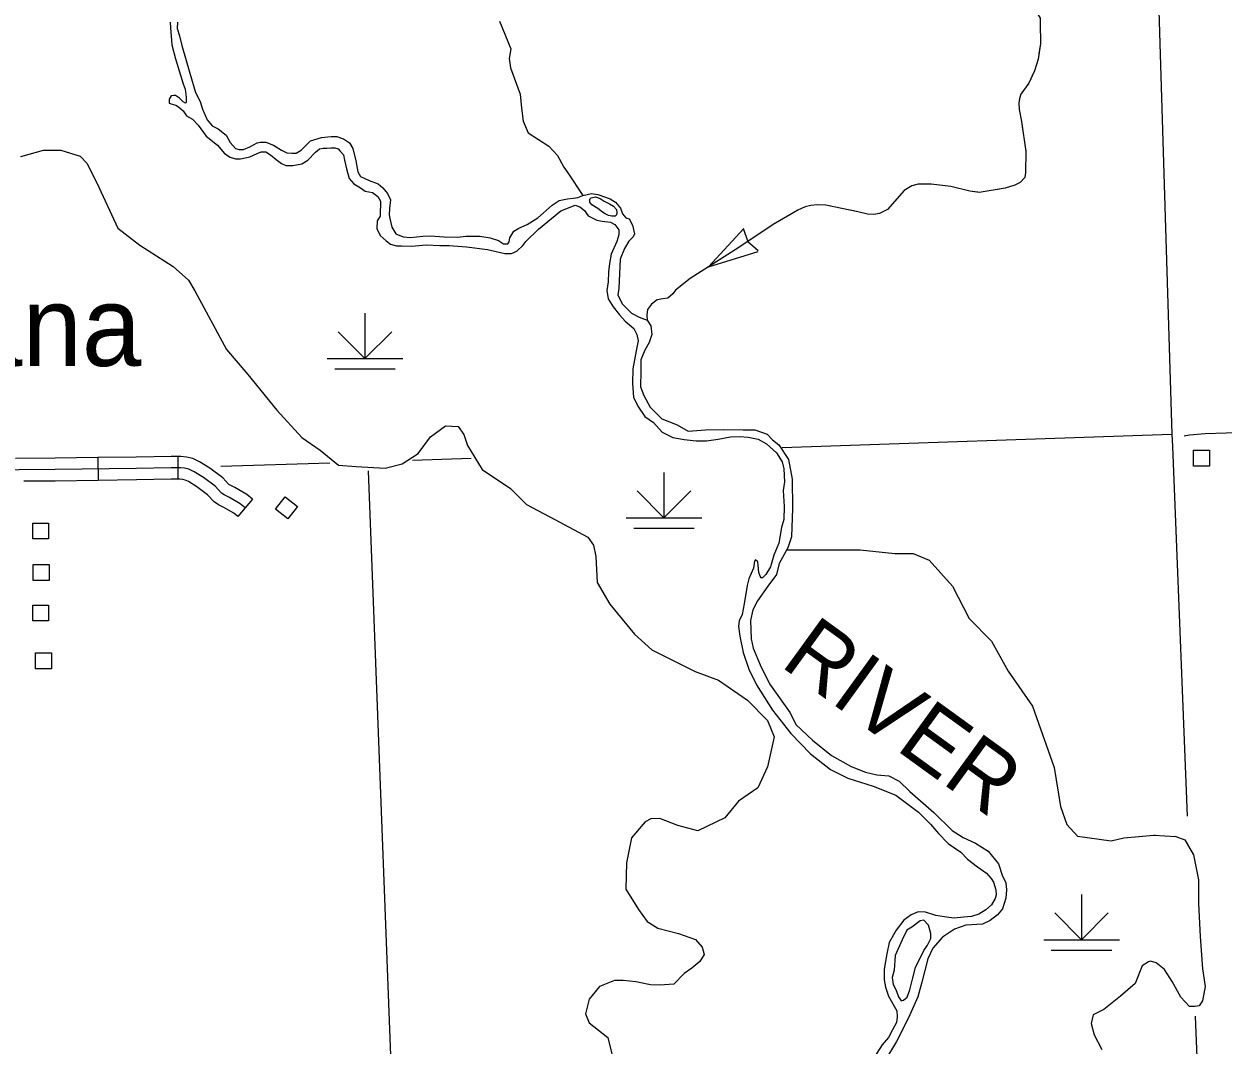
# Model space of a CAD drawing. Extents: x 1084508 to 1142749, y 1057638 to 1093403.
# Drawn here: x 1133393 to 1135881, y 1080063 to 1082182 of the extents above; entities that cross this region are included whole.
import ezdxf

# ---------------------------------------------------------------- set-up
doc = ezdxf.new("R2010")
doc.units = 0
for name, color, linetype in [('Level 24', 7, 'Continuous'), ('Level 32', 7, 'Continuous'), ('Level 35', 7, 'Continuous'), ('Level 4', 7, 'Continuous'), ('Level 43', 7, 'Continuous'), ('Level 44', 7, 'Continuous'), ('Level 47', 7, 'Continuous'), ('Level 5', 7, 'Continuous'), ('Level 56', 7, 'Continuous')]:
    doc.layers.add(name, color=color, linetype=linetype)

msp = doc.modelspace()

# ---------------------------------------------------------------- linework, layer by layer
at = {"layer": 'Level 32'}
for p, q in [((1133546.6, 1081281.9), (1133547.3, 1081234.8)), ((1133712.9, 1081284.3), (1133712.3, 1081237.2)), ((1133867.4, 1081195.5), (1133837, 1081159.6))]:
    msp.add_line(p, q, dxfattribs=at)
for points in [[(1137397.9, 1081381.9), (1136877.9, 1081362.4), (1136604.8, 1081358.6), (1136432.6, 1081349.8), (1136371, 1081347.4), (1136321.5, 1081344.5), (1136230.8, 1081345), (1136202.7, 1081343.5), (1136184.7, 1081341.6), (1136162.9, 1081338.2), (1136135.3, 1081331.4), (1136120.2, 1081328.5), (1136100.3, 1081326.5), (1136062.5, 1081326.5), (1136012.5, 1081328), (1135964.5, 1081331.9), (1135937.8, 1081334.3), (1135921.4, 1081334.3), (1135887.4, 1081332.8), (1135844.1, 1081331.4), (1135811.6, 1081328.5), (1135800.4, 1081326.5)], [(1133546.6, 1081281.9), (1133457.9, 1081280.5), (1133375.6, 1081280.1)], [(1133712.9, 1081284.3), (1133698.5, 1081284.5), (1133626, 1081283.1), (1133546.6, 1081281.9)], [(1133867.4, 1081195.5), (1133855.8, 1081205.3), (1133830.7, 1081220.2), (1133820.1, 1081225.4), (1133818.6, 1081226.3), (1133805.7, 1081240.2), (1133778.7, 1081260.4), (1133757.5, 1081273.4), (1133743.5, 1081280.2), (1133730.3, 1081283.2), (1133719.1, 1081284.2), (1133712.9, 1081284.3)], [(1133852.2, 1081177.6), (1133842.1, 1081186.1), (1133819.5, 1081199.4), (1133808.4, 1081204.8), (1133803.3, 1081208.2), (1133789.9, 1081222.6), (1133765.5, 1081240.9), (1133746.2, 1081252.7), (1133735.6, 1081257.9), (1133726.6, 1081259.9), (1133717.9, 1081260.7), (1133698.6, 1081261), (1133626.4, 1081259.5), (1133458.1, 1081257), (1133383.6, 1081256.6), (1133360.7, 1081256.2), (1133338.2, 1081255.6), (1133317.2, 1081253.5), (1133304.7, 1081251.4), (1133300.6, 1081249.8)], [(1133712.3, 1081237.2), (1133698.6, 1081237.4), (1133626.8, 1081236), (1133547.3, 1081234.8)], [(1133837, 1081159.6), (1133828.5, 1081166.8), (1133808.3, 1081178.7), (1133796.8, 1081184.3), (1133788, 1081190), (1133774.1, 1081205), (1133752.2, 1081221.4), (1133734.8, 1081232.1), (1133727.7, 1081235.5), (1133722.9, 1081236.6), (1133716.7, 1081237.2), (1133712.3, 1081237.2)], [(1133547.3, 1081234.8), (1133458.4, 1081233.4), (1133393.4, 1081233.1)]]:
    msp.add_lwpolyline(points, dxfattribs=at)
at = {"layer": 'Level 35'}
for points in [[(1133696.7, 1082185.9), (1133697.6, 1082173.9), (1133699.9, 1082139), (1133707.7, 1082110), (1133717.9, 1082075.9), (1133723.8, 1082057.5), (1133728, 1082046.4), (1133729.8, 1082030.3), (1133729.8, 1082019.3), (1133728.4, 1082017.9), (1133723.4, 1082020.2), (1133716, 1082028), (1133707.7, 1082033.5), (1133704.1, 1082033.5), (1133698.5, 1082032.6), (1133694.4, 1082026.2), (1133694.9, 1082017.4), (1133698.5, 1082016), (1133708.7, 1082013.3), (1133714.2, 1082010.1), (1133723.4, 1082001.8), (1133730.3, 1081991.7), (1133742.7, 1081984.3), (1133754.6, 1081972.3), (1133771.7, 1081949.3)], [(1133712.2, 1082185.8), (1133711.4, 1082172.9), (1133716.3, 1082157.6), (1133721.1, 1082137.4), (1133737.2, 1082080.1), (1133749.3, 1082039.8), (1133759, 1082021.3), (1133763.8, 1082005.1), (1133773.5, 1081983), (1133784, 1081970.9), (1133796.1, 1081964.4), (1133813, 1081951.5), (1133821, 1081936.2), (1133832.3, 1081923.3), (1133839.6, 1081921.7), (1133848.5, 1081921.7), (1133862.2, 1081927.3), (1133877.5, 1081935.4), (1133883.9, 1081937), (1133895.2, 1081937), (1133911.3, 1081930.5), (1133927.4, 1081920), (1133938.7, 1081914.4), (1133949.2, 1081913.6), (1133958.1, 1081913.6), (1133968.6, 1081920), (1133987.9, 1081939.4)], [(1133771.7, 1081949.3), (1133795.1, 1081930.5), (1133809.4, 1081913), (1133821.3, 1081905.6), (1133832.4, 1081901.9), (1133842.5, 1081901.9), (1133861.8, 1081906.1), (1133877, 1081913), (1133885.2, 1081916.7), (1133894.9, 1081916.7), (1133905, 1081910.7), (1133916.5, 1081901), (1133928, 1081892.3), (1133936.7, 1081888.6), (1133951.5, 1081888.1), (1133969.9, 1081891.4), (1133982.3, 1081899.2), (1133997.9, 1081915.7), (1134006.2, 1081922.6), (1134014, 1081924), (1134021.4, 1081924), (1134030.1, 1081924.9), (1134038.4, 1081924.9), (1134045.3, 1081922.6), (1134049.4, 1081918), (1134056.3, 1081910.2), (1134058.1, 1081899.2), (1134062.7, 1081881.2), (1134068.3, 1081861.5), (1134077.6, 1081850.4), (1134091.8, 1081841.7), (1134101, 1081835.2), (1134116.2, 1081832.5), (1134127.7, 1081824.2), (1134133.2, 1081814.1), (1134133.2, 1081804.4), (1134132.7, 1081794.3), (1134132.7, 1081783.2), (1134125.8, 1081773.1), (1134125.4, 1081757.5), (1134132.3, 1081743.2), (1134144.7, 1081732.2), (1134153.9, 1081725.3), (1134166.3, 1081721.6), (1134176.9, 1081721.6), (1134197.1, 1081721.1), (1134227.5, 1081723.4), (1134256, 1081722), (1134275.7, 1081722.5), (1134311.6, 1081719.7), (1134355.3, 1081714.2), (1134391.2, 1081705.5)], [(1133987.9, 1081939.4), (1134010.5, 1081946.7), (1134030.6, 1081948.3), (1134042.7, 1081948.3), (1134056.4, 1081943.4), (1134068.5, 1081935.4), (1134075.8, 1081923.3), (1134082.2, 1081898.3), (1134086.2, 1081874.9), (1134091.9, 1081865.2), (1134109.6, 1081857.1), (1134128.2, 1081849.9), (1134137.8, 1081841.8), (1134147.5, 1081830.5), (1134154, 1081816.8), (1134151.5, 1081799.1), (1134150.7, 1081786.2), (1134152.3, 1081778.1), (1134156.4, 1081760.4), (1134165.2, 1081746.7), (1134179.8, 1081740.5), (1134194.3, 1081738.9), (1134220.9, 1081741.3), (1134236.2, 1081742.1), (1134265.2, 1081740.5), (1134292.6, 1081739.7), (1134310.3, 1081741.3), (1134339.4, 1081741.3), (1134360.3, 1081738.1), (1134378, 1081732.5), (1134388.5, 1081726), (1134397.4, 1081726), (1134399.8, 1081730), (1134401.4, 1081738.1), (1134409.5, 1081751.8), (1134420, 1081758.3), (1134437.1, 1081765.5), (1134459.6, 1081780), (1134489.4, 1081805.9), (1134504, 1081815.5), (1134520.9, 1081818.8), (1134533, 1081820.4), (1134542.6, 1081822), (1134553.1, 1081826), (1134570.9, 1081830), (1134583.8, 1081828.4), (1134609.7, 1081818.8), (1134620.6, 1081812.2), (1134631.3, 1081799.4), (1134635.3, 1081788.1), (1134641.8, 1081780), (1134649.1, 1081777.6)], [(1134583.7, 1081799.1), (1134571.2, 1081806.8), (1134567.2, 1081812), (1134567.2, 1081818.1), (1134570, 1081821.3), (1134579.3, 1081822.9), (1134588.9, 1081820.1), (1134597, 1081814.1), (1134608.3, 1081808.8), (1134616.7, 1081803.6), (1134622.4, 1081796.7), (1134623.2, 1081790.7), (1134622.4, 1081785.8), (1134619.6, 1081783.4), (1134613.1, 1081783), (1134605.9, 1081784.2), (1134599, 1081788.3), (1134593.4, 1081791.5), (1134583.7, 1081799.1)], [(1134391.2, 1081705.5), (1134399.4, 1081705.5), (1134404.5, 1081705.5), (1134410, 1081707.8), (1134416.5, 1081711.5), (1134428.4, 1081722.5), (1134434.4, 1081730.8), (1134461.2, 1081756.1), (1134507.1, 1081794.3), (1134536.6, 1081805.8), (1134546.7, 1081802.6), (1134556.3, 1081795.2), (1134563.7, 1081783.7), (1134581.6, 1081774.5), (1134593.1, 1081772.7), (1134610.1, 1081770.4), (1134618.9, 1081765.8), (1134627.2, 1081754.7), (1134627.2, 1081744.6), (1134623.5, 1081730.8), (1134611.5, 1081704.1), (1134608.3, 1081685.2), (1134606, 1081667.8), (1134605.5, 1081646.6), (1134602.8, 1081628.7), (1134605.5, 1081611.6), (1134615.7, 1081595.1), (1134629, 1081578.5), (1134640.5, 1081565), (1134658.9, 1081549.8), (1134664.9, 1081537.4), (1134667.6, 1081524.5), (1134663.5, 1081503.8), (1134656.6, 1081466.1), (1134656.1, 1081435.7), (1134658, 1081407.2), (1134667, 1081389.1), (1134681.7, 1081367), (1134699.2, 1081355.1), (1134717.6, 1081334.8), (1134739.7, 1081323.8), (1134763.1, 1081319.6), (1134788, 1081316.9), (1134809.6, 1081316.9), (1134833.5, 1081320.5), (1134859.2, 1081325.1), (1134878.5, 1081325.6), (1134895.6, 1081324.2), (1134916.3, 1081320.5), (1134933.7, 1081310.4)], [(1134649.1, 1081777.6), (1134656.2, 1081764.1), (1134659.9, 1081746.3), (1134657.1, 1081740.5), (1134648.2, 1081730.9), (1134639.4, 1081716.3), (1134630.5, 1081693.8), (1134628.9, 1081663.9), (1134627.3, 1081633.3), (1134625.7, 1081619.6), (1134634.5, 1081601), (1134653.9, 1081581.7), (1134670, 1081573.6), (1134686.1, 1081567.1), (1134694.2, 1081555.8), (1134695.8, 1081537.3), (1134690.2, 1081520.8), (1134681.3, 1081504.7), (1134673.2, 1081484.6), (1134673.2, 1081462), (1134672.4, 1081428.9), (1134679.7, 1081411.2), (1134692.6, 1081387), (1134716.8, 1081362.8), (1134748.2, 1081349.9), (1134771.6, 1081337), (1134807, 1081339.4), (1134844.9, 1081340.2), (1134885.2, 1081339.4), (1134909.4, 1081339.4), (1134935.2, 1081330.5), (1134946.5, 1081319.2), (1134959.7, 1081308.7), (1134979.2, 1081277.9), (1134986.8, 1081237.2), (1134988.1, 1081176.2), (1134985.5, 1081117.7), (1134977.9, 1081094.5), (1134960.2, 1081062.3), (1134954.6, 1081039.7), (1134936.8, 1081015.5), (1134915.1, 1080984.9), (1134905.4, 1080966.3), (1134900.5, 1080943.6), (1134902.2, 1080905.7), (1134906.2, 1080886.3), (1134920.7, 1080851.6), (1134940, 1080812.1), (1134982.8, 1080752.4), (1134994.9, 1080728.2)], [(1134745.4, 1081629.4), (1134739.8, 1081621.8), (1134729.1, 1081612.7), (1134718.8, 1081611.5), (1134706.9, 1081609.5), (1134695, 1081600.8), (1134686.7, 1081589.3), (1134685.9, 1081577.4), (1134686.1, 1081567.1)], [(1134933.7, 1081310.4), (1134954.4, 1081292), (1134966.4, 1081273.2), (1134969.6, 1081258.9), (1134971.4, 1081231.8), (1134968.2, 1081213.4), (1134970.4, 1081180.5), (1134970, 1081153.8), (1134964.9, 1081136.8), (1134959.8, 1081104.6), (1134948.8, 1081079.7), (1134942.4, 1081055.4), (1134932.7, 1081039.7), (1134925.4, 1081032.4), (1134923.1, 1081032.4), (1134920.8, 1081036), (1134918, 1081043.4), (1134916.6, 1081058.6), (1134916.2, 1081065.9), (1134911.1, 1081070.1), (1134908.8, 1081066.9), (1134907, 1081052.6), (1134897.3, 1081030.5), (1134893.6, 1081016.7), (1134887.7, 1080978.5), (1134883.5, 1080956.4), (1134877.1, 1080943.4), (1134875.7, 1080931.5), (1134878.5, 1080911.7), (1134885.4, 1080877.6), (1134897.3, 1080843.1), (1134913.4, 1080810.5), (1134946.5, 1080757.6), (1134984.5, 1080709.6), (1135025, 1080667.3), (1135066.8, 1080634.6), (1135102.7, 1080616.7), (1135155.1, 1080600.1), (1135202.5, 1080581.3), (1135248.9, 1080546.3), (1135274.2, 1080521), (1135290.8, 1080501.6), (1135311.1, 1080481.3), (1135337.3, 1080463.4), (1135351.1, 1080448.2), (1135371.8, 1080432.6), (1135390.2, 1080419.2), (1135400.3, 1080408.6), (1135404.9, 1080400.8), (1135409.9, 1080385.2), (1135410.4, 1080374.6), (1135408.1, 1080367.2)], [(1134994.9, 1080728.2), (1135029.5, 1080695.2), (1135069, 1080663.7), (1135109.3, 1080641.1), (1135139.3, 1080629), (1135162.7, 1080623.4), (1135187.7, 1080621.8), (1135209.4, 1080610.5), (1135231.2, 1080588.7), (1135281.2, 1080545.2), (1135319.1, 1080508.1), (1135341.6, 1080493.6), (1135367.4, 1080481.5), (1135394, 1080465.3), (1135415, 1080438.7), (1135423, 1080415.3), (1135430.3, 1080399.2), (1135431.9, 1080384.7), (1135430.3, 1080367.7), (1135423.8, 1080345.2), (1135413.4, 1080333.1), (1135398.1, 1080321), (1135381.9, 1080313.7), (1135347.3, 1080311.3), (1135323.9, 1080303.2), (1135298.9, 1080286.3), (1135278.8, 1080263.7), (1135268.3, 1080241.9), (1135256.2, 1080193.5), (1135248.1, 1080162.9), (1135228.8, 1080119.3), (1135203.8, 1080070.1), (1135179.6, 1080029.8)], [(1135408.1, 1080367.2), (1135400.7, 1080353.4), (1135389.2, 1080343.3), (1135374.1, 1080334.1), (1135358.9, 1080329.5), (1135342.3, 1080328.1), (1135323, 1080326.3), (1135312, 1080327.7), (1135285.3, 1080331.4), (1135263.7, 1080338.7), (1135248.5, 1080339.2), (1135233.8, 1080332.7), (1135218.6, 1080321.7), (1135203, 1080301), (1135188.3, 1080275.7), (1135183.7, 1080251.8), (1135177.7, 1080220.5), (1135177.7, 1080197.9), (1135180.9, 1080182.8), (1135186.9, 1080164.3), (1135204.4, 1080133.5), (1135205.3, 1080121.1), (1135203.9, 1080109.6), (1135195.6, 1080094), (1135186.9, 1080078.3), (1135174, 1080063.1), (1135151.5, 1080028.6)], [(1135242.8, 1080223.4), (1135260.5, 1080258.7), (1135268.1, 1080270.3), (1135275.1, 1080283.9), (1135275.1, 1080294), (1135270.1, 1080311.7), (1135260.5, 1080321.8), (1135252.9, 1080320.3), (1135235.3, 1080307.1), (1135224.7, 1080301.1), (1135215.1, 1080280.9), (1135201, 1080248.6), (1135199, 1080217.8), (1135194.9, 1080203.2), (1135196.9, 1080188.6), (1135202.5, 1080178), (1135207.5, 1080162.8), (1135213.6, 1080154.7), (1135218.1, 1080155.8), (1135225.7, 1080161.8), (1135231.2, 1080177.5), (1135236.8, 1080199.7), (1135242.8, 1080223.4)]]:
    msp.add_lwpolyline(points, dxfattribs=at)
at = {"layer": 'Level 4'}
for points in [[(1135724.4, 1082976.1), (1135775, 1081330.5), (1135776.1, 1081304.8), (1135806.7, 1080537.9)], [(1135823.3, 1080122.9), (1135841.8, 1079660), (1135842.1, 1079644), (1135860.9, 1078792.4)]]:
    msp.add_lwpolyline(points, dxfattribs=at)
at = {"layer": 'Level 43'}
for p, q in [((1134813.7, 1081678.1), (1134886.8, 1081757.2)), ((1134885.6, 1081757.5), (1134894.9, 1081730.4)), ((1134813.7, 1081678.1), (1134916.5, 1081710.1)), ((1134916.8, 1081711.3), (1134895.1, 1081730.1))]:
    msp.add_line(p, q, dxfattribs=at)
for points in [[(1135470.3, 1082232.4), (1135489.8, 1082214), (1135501.7, 1082193.8), (1135501.7, 1082183.9), (1135502.4, 1082141.3), (1135499.1, 1082120)], [(1135501.7, 1082183.9), (1135502.4, 1082141.3), (1135497.3, 1082108.7), (1135489.8, 1082084.9), (1135477.9, 1082059.5), (1135461.2, 1082036.1), (1135458.8, 1082027.4), (1135457.2, 1082017.5), (1135458.4, 1082004.8), (1135463.2, 1081979.7), (1135471.9, 1081917), (1135471.1, 1081873.4)], [(1135487.6, 1082080.4), (1135477.9, 1082059.5), (1135461.2, 1082036.1), (1135458.8, 1082027.4), (1135458.6, 1082026.1)], [(1135458.6, 1082026.1), (1135457.2, 1082017.5), (1135458.4, 1082004.8), (1135463.2, 1081979.7), (1135465.3, 1081964.7)], [(1135471, 1081923.6), (1135471.9, 1081917), (1135471.1, 1081873.4), (1135469.5, 1081863.1), (1135460.4, 1081852.8), (1135449.3, 1081847.6), (1135429.1, 1081841.2), (1135413, 1081838.7)], [(1135471.1, 1081873.4), (1135469.5, 1081863.1), (1135460.4, 1081852.8), (1135449.3, 1081847.6), (1135429.1, 1081841.2), (1135374.8, 1081832.5), (1135355.7, 1081834.9), (1135316.1, 1081844.8), (1135275.2, 1081849.6), (1135248.2, 1081849.6), (1135235.2, 1081846.4), (1135219.3, 1081836.5), (1135184.8, 1081797.2), (1135168.5, 1081788.5), (1135156.6, 1081786.5), (1135143.6, 1081787.3), (1135123.3, 1081792), (1135057.1, 1081805.9), (1135039.3, 1081806.3), (1135025.8, 1081805.5), (1135013.9, 1081802.4), (1134999.2, 1081795.6), (1134952, 1081768.6), (1134876.7, 1081717.9), (1134775.5, 1081654), (1134745.4, 1081629.4)], [(1135372, 1081832.9), (1135355.7, 1081834.9), (1135316.1, 1081844.8), (1135275.2, 1081849.6), (1135249.4, 1081849.6)], [(1135213.9, 1081830.4), (1135184.8, 1081797.2), (1135168.5, 1081788.5), (1135156.6, 1081786.5), (1135143.6, 1081787.3), (1135123.3, 1081792), (1135107.9, 1081795.3)], [(1135067.4, 1081803.8), (1135057.1, 1081805.9), (1135039.3, 1081806.3), (1135025.8, 1081805.5), (1135013.9, 1081802.4), (1134999.2, 1081795.6), (1134952.3, 1081768.8)], [(1134918, 1081745.7), (1134876.7, 1081717.9), (1134813.7, 1081678.1)], [(1134778.7, 1081655.9), (1134775.5, 1081654), (1134745.4, 1081629.4)]]:
    msp.add_lwpolyline(points, dxfattribs=at)
at = {"layer": 'Level 44'}
for p, q in [((1134100.8, 1081581.6), (1134100.8, 1081487.4)), ((1134100.8, 1081487.4), (1134045.3, 1081542.9)), ((1134100.8, 1081487.4), (1134156.3, 1081542.9)), ((1134022.3, 1081487.4), (1134179.3, 1081487.4)), ((1134038, 1081466), (1134163.6, 1081466)), ((1134721.2, 1081251.4), (1134721.2, 1081157.2)), ((1134721.2, 1081157.2), (1134665.7, 1081212.7)), ((1134721.2, 1081157.2), (1134776.7, 1081212.7)), ((1134642.7, 1081157.2), (1134799.7, 1081157.2)), ((1134658.4, 1081135.8), (1134784, 1081135.8)), ((1135587.5, 1080375.5), (1135587.5, 1080281.3)), ((1135587.5, 1080281.3), (1135532.1, 1080336.8)), ((1135587.5, 1080281.3), (1135643, 1080336.8)), ((1135509.1, 1080281.3), (1135666, 1080281.3)), ((1135524.8, 1080259.9), (1135650.3, 1080259.9))]:
    msp.add_line(p, q, dxfattribs=at)
at = {"layer": 'Level 47'}
for points in [[(1134379.6, 1082187.7), (1134403.7, 1082130.4), (1134399.9, 1082110.1), (1134402.5, 1082091), (1134422.8, 1082036.3), (1134425.3, 1082007.1), (1134429.2, 1081980.3), (1134439.3, 1081956.2), (1134482.6, 1081928.2), (1134500.4, 1081909.1), (1134513.1, 1081884.9), (1134521.9, 1081872.9), (1134553.1, 1081826)], [(1133386.7, 1081906.8), (1133433.6, 1081920.4), (1133469.7, 1081920.4), (1133509.8, 1081907.7), (1133524.4, 1081892.1), (1133548.9, 1081843.2), (1133587.9, 1081758.2)], [(1133587.9, 1081758.2), (1133633.9, 1081722.6), (1133703.2, 1081678.6), (1133734.5, 1081650.3), (1133748.2, 1081627.8), (1133813.6, 1081506.6), (1133857.6, 1081454.8), (1133918.2, 1081380.5), (1133969.9, 1081323.8), (1134008, 1081297.4), (1134046.1, 1081266.1), (1134082.3, 1081263.2), (1134142.9, 1081260.3), (1134178, 1081269.1), (1134211.3, 1081290.6), (1134236.7, 1081324.8), (1134267.9, 1081348.2), (1134294.3, 1081346.3), (1134306, 1081329.7), (1134313.8, 1081307.2), (1134344.1, 1081257.3), (1134402.7, 1081218.2), (1134436, 1081185), (1134494.6, 1081153.7), (1134563, 1081116.6), (1134574.7, 1081100), (1134579.6, 1081076.5), (1134582.5, 1081022.7), (1134608.9, 1080977.8), (1134659.7, 1080915.2), (1134695.8, 1080883), (1134785.7, 1080838), (1134834.6, 1080820.4), (1134894.2, 1080778.4), (1134936.2, 1080736.3), (1134949.9, 1080702.1), (1134936.2, 1080640.5), (1134915.7, 1080596.5), (1134875.6, 1080569.2), (1134847.3, 1080534), (1134791.6, 1080507.6), (1134749.6, 1080518.3), (1134712.5, 1080533), (1134693.9, 1080532), (1134682.2, 1080526.2), (1134653.8, 1080492.9), (1134643.1, 1080441.1), (1134642.1, 1080386.4), (1134668.5, 1080344.4), (1134686.1, 1080318.9)], [(1134975.8, 1081090.6), (1135024.9, 1081090.6), (1135127.9, 1081090.6), (1135200.4, 1081082.9), (1135238.5, 1081082.9), (1135271.6, 1081069), (1135319.9, 1081015.5), (1135354.2, 1080948.1), (1135400.7, 1080901.3), (1135435.1, 1080839), (1135485.9, 1080765.9), (1135530.8, 1080638.6), (1135543.9, 1080558.1), (1135557, 1080520.7), (1135579.4, 1080496.3), (1135648.7, 1080486.6), (1135675.4, 1080493), (1135737.7, 1080498.1), (1135740.9, 1080498.2)], [(1135737.7, 1080498.1), (1135783, 1080495.3), (1135801.9, 1080489), (1135819.8, 1080457.4), (1135830.3, 1080405.9), (1135830.3, 1080356.5), (1135833.4, 1080288.1), (1135838.7, 1080220.8), (1135843.9, 1080184), (1135838.7, 1080154.5), (1135831.3, 1080144), (1135822.9, 1080142.9), (1135811.4, 1080142.9), (1135793.5, 1080161.9), (1135775.6, 1080194.5), (1135759.8, 1080219.7), (1135742, 1080233.4), (1135730.4, 1080236.6), (1135726.2, 1080235.5), (1135713.6, 1080227.1), (1135698.9, 1080190.3), (1135668.4, 1080164), (1135633.7, 1080136.6), (1135611.6, 1080125.1), (1135607.4, 1080107.2), (1135613.7, 1080084), (1135629.5, 1080053.5)], [(1134686.1, 1080318.9), (1134708.5, 1080305.3), (1134751.5, 1080294.5), (1134786.7, 1080281.8), (1134800.4, 1080266.2), (1134804.3, 1080250.5), (1134795.5, 1080235.9), (1134778.9, 1080222.2), (1134763.3, 1080211.4), (1134741.8, 1080188.9), (1134722.2, 1080188), (1134711.5, 1080187), (1134692.9, 1080188), (1134662.6, 1080193.8), (1134636.2, 1080196.8), (1134618.7, 1080196.8), (1134587.4, 1080184), (1134565.9, 1080157.7), (1134558.1, 1080127.4), (1134565.9, 1080108.8), (1134605, 1080078.5), (1134617.7, 1080024.7)]]:
    msp.add_lwpolyline(points, dxfattribs=at)
at = {"layer": 'Level 5'}
for points in [[(1134966.4, 1081303.1), (1135775, 1081330.5)], [(1133801.5, 1081264.4), (1134028, 1081271.4)], [(1134199.6, 1081277), (1134321.5, 1081281.1)], [(1134107.4, 1081254.8), (1134169.1, 1079642.2)]]:
    msp.add_lwpolyline(points, dxfattribs=at)
at = {"layer": 'Level 56'}
for points in [[(1135820.1, 1081264.5), (1135820.1, 1081297.2), (1135852.9, 1081297.2), (1135852.9, 1081264.5)], [(1133941, 1081154.9), (1133915.3, 1081175), (1133935.5, 1081200.8), (1133961.2, 1081180.7)], [(1133411.7, 1081113.5), (1133411.7, 1081146.1), (1133444.5, 1081146.1), (1133444.5, 1081113.5)], [(1133412.7, 1081027.1), (1133412.7, 1081059.8), (1133445.5, 1081059.8), (1133445.5, 1081027.1)], [(1133411.6, 1080943.1), (1133411.6, 1080975.8), (1133444.4, 1080975.8), (1133444.4, 1080943.1)], [(1133417.5, 1080843.8), (1133417.5, 1080876.5), (1133450.3, 1080876.5), (1133450.3, 1080843.8)]]:
    msp.add_lwpolyline(points, close=True, dxfattribs=at)

# ---------------------------------------------------------------- texts
at = {"layer": 'Level 24'}
msp.add_text('Elcana', height=165.73, dxfattribs=at).set_placement((1132959.2, 1081472.2))
at = {"layer": 'Level 35'}
msp.add_text('RIVER', height=132.58, rotation=324.0753, dxfattribs=at).set_placement((1134959.9, 1080850.9))

doc.saveas('drawing.dxf')
